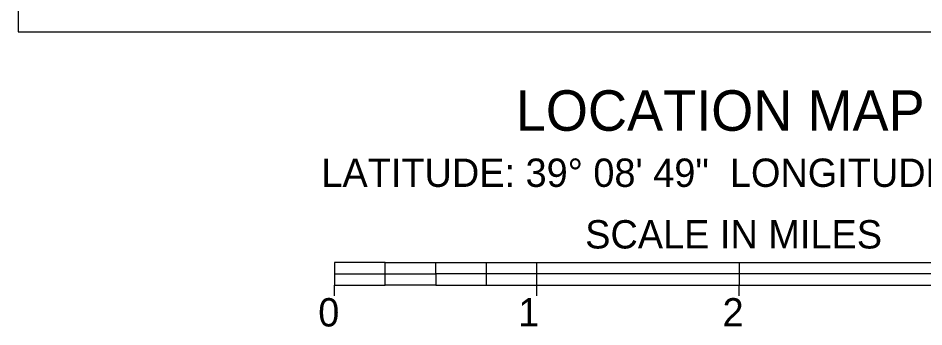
# Model space of a CAD drawing. Extents: x -15 to 405, y -40 to 87.
# Drawn here: x 8.195 to 12.671, y -27.491 to -25.966 of the extents above; entities that cross this region are included whole.
import ezdxf

# ---------------------------------------------------------------- set-up
doc = ezdxf.new("R2010")
doc.units = 0
doc.layers.add('GM_X_Township', color=7, linetype='Continuous')

msp = doc.modelspace()

# ---------------------------------------------------------------- linework, layer by layer
at = {"layer": 'GM_X_Township'}
for p, q in [((8.1949, -19.033), (8.1949, -26.033)), ((8.1949, -26.033), (15.1949, -26.033)), ((10.0085, -27.1724), (9.7585, -27.1724)), ((9.7585, -27.1724), (9.7585, -27.2286)), ((10.0085, -27.1724), (10.2585, -27.1724)), ((10.0085, -27.2286), (10.0085, -27.1724)), ((10.2585, -27.2286), (10.2585, -27.1724)), ((10.2585, -27.1724), (10.5085, -27.1724)), ((10.5085, -27.1724), (10.7585, -27.1724)), ((10.5085, -27.1724), (10.5085, -27.2286)), ((10.7585, -27.2286), (10.7585, -27.1724)), ((10.7585, -27.1724), (11.7585, -27.1724)), ((11.7585, -27.1724), (12.7585, -27.1724)), ((11.7585, -27.1724), (11.7585, -27.2286)), ((9.7585, -27.2286), (9.7585, -27.2849)), ((9.7585, -27.2286), (10.0085, -27.2286)), ((10.0085, -27.2286), (10.2585, -27.2286)), ((10.0085, -27.2849), (10.0085, -27.2286)), ((10.2585, -27.2286), (10.2585, -27.2849)), ((10.5085, -27.2286), (10.2585, -27.2286)), ((10.7585, -27.2286), (10.5085, -27.2286)), ((10.5085, -27.2286), (10.5085, -27.2849)), ((10.7585, -27.2849), (10.7585, -27.2286)), ((11.7585, -27.2286), (10.7585, -27.2286)), ((12.7585, -27.2286), (11.7585, -27.2286)), ((11.7585, -27.2286), (11.7585, -27.2849)), ((9.7585, -27.2849), (10.0085, -27.2849)), ((9.7585, -27.3379), (9.7585, -27.2849)), ((10.2585, -27.2849), (10.0085, -27.2849)), ((10.2585, -27.2849), (10.5085, -27.2849)), ((10.5085, -27.2849), (10.7585, -27.2849)), ((10.7585, -27.2849), (11.7585, -27.2849)), ((10.7585, -27.3379), (10.7585, -27.2849)), ((11.7585, -27.2849), (12.7585, -27.2849)), ((11.7585, -27.3379), (11.7585, -27.2849))]:
    msp.add_line(p, q, dxfattribs=at)

# ---------------------------------------------------------------- texts
for s, height, p in [('LOCATION MAP', 0.2, (10.654, -26.5221)), ('LATITUDE: 39° 08\' 49"  LONGITUDE: 82° 17\' 30"', 0.14, (9.6935, -26.7994)), ('SCALE IN MILES', 0.14, (10.9972, -27.1037)), ('0', 0.14, (9.6781, -27.489)), ('1', 0.14, (10.6663, -27.489)), ('2', 0.14, (11.676, -27.489))]:
    msp.add_text(s, height=height, dxfattribs=at).set_placement(p)

doc.saveas('drawing.dxf')
